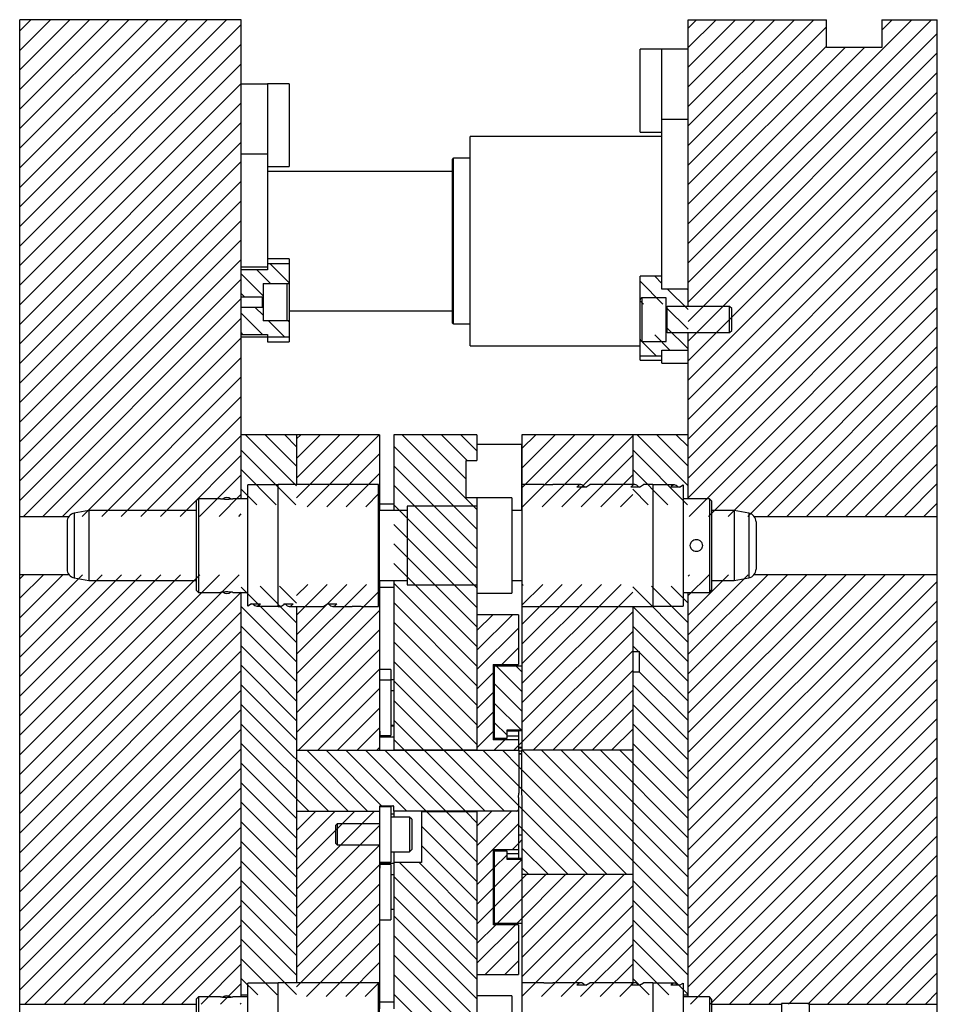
# Model space of a CAD drawing. Header units: inches. Extents: x 1880 to 2363, y -453 to -54.
# Tile 690 of 1056: x 1937 to 1946, y -123 to -114. Entities that reach past the tile are written whole.
import ezdxf

# ---------------------------------------------------------------- set-up
doc = ezdxf.new("R2010")
doc.units = ezdxf.units.IN
doc.header["$LTSCALE"] = 0.5
doc.header["$MEASUREMENT"] = 0
doc.layers.add('SID-M-F', color=202, linetype='Continuous')
doc.layers.add('SID-M-S', color=105, linetype='Continuous')

msp = doc.modelspace()

# ---------------------------------------------------------------- hatches: boundary and pattern name
at = {"layer": 'SID-M-F'}
h = msp.add_hatch(dxfattribs=at)
h.set_pattern_fill('ANSI31', color=256, style=0)
h.set_pattern_definition([(45, (1946.33168, -170.196), (-0.08838835, 0.08838835), [])])
h.paths.add_polyline_path([(1941.92096, -120.59317), (1941.94596, -120.59317), (1941.94596, -120.58832), (1941.92096, -120.58832)], flags=0)

# ---------------------------------------------------------------- linework, layer by layer
at = {"layer": 'SID-M-F', "linetype": 'Continuous'}
for p, q in [((1937.41421, -114.05966), (1937.51455, -113.95932)), ((1937.41421, -114.23643), (1937.69133, -113.95932)), ((1937.41421, -114.41321), (1937.8681, -113.95932)), ((1937.41421, -114.58999), (1938.04488, -113.95932)), ((1937.41421, -114.76676), (1938.22166, -113.95932)), ((1937.41421, -114.94354), (1938.39843, -113.95932)), ((1937.41421, -115.12032), (1938.57521, -113.95932)), ((1937.41421, -115.29709), (1938.75199, -113.95932)), ((1937.41421, -115.47387), (1938.92876, -113.95932)), ((1937.41421, -115.65065), (1939.10554, -113.95932)), ((1937.41421, -115.82742), (1939.28232, -113.95932)), ((1937.41421, -116.0042), (1939.41421, -114.0042)), ((1943.44921, -114.03506), (1943.52496, -113.95932)), ((1943.44921, -114.21184), (1943.70173, -113.95932)), ((1943.44921, -114.38862), (1943.87851, -113.95932)), ((1943.44921, -114.56539), (1944.05529, -113.95932)), ((1943.44921, -114.74217), (1944.23206, -113.95932)), ((1943.44921, -114.91895), (1944.40884, -113.95932)), ((1943.44921, -115.09572), (1944.58562, -113.95932)), ((1943.44921, -115.97961), (1945.4695, -113.95932)), ((1943.44921, -116.15638), (1945.64628, -113.95932)), ((1943.44921, -115.2725), (1944.69921, -114.0225)), ((1945.19921, -114.05283), (1945.29272, -113.95932)), ((1943.44921, -116.33316), (1945.69921, -114.08316)), ((1937.41421, -116.18098), (1939.41421, -114.18098)), ((1943.44921, -115.44928), (1944.69921, -114.19928)), ((1943.44921, -115.62605), (1944.86595, -114.20932)), ((1943.44921, -115.80283), (1945.04272, -114.20932)), ((1943.44921, -116.50994), (1945.69921, -114.25994)), ((1937.41421, -116.35775), (1939.41421, -114.35775)), ((1943.44921, -116.68671), (1945.69921, -114.43671)), ((1937.41421, -116.53453), (1939.41421, -114.53453)), ((1943.44921, -116.86349), (1945.69921, -114.61349)), ((1937.41421, -116.71131), (1939.41421, -114.71131)), ((1943.44921, -117.04027), (1945.69921, -114.79027)), ((1937.41421, -116.88808), (1939.41421, -114.88808)), ((1943.44921, -117.21704), (1945.69921, -114.96704)), ((1937.41421, -117.06486), (1939.41421, -115.06486)), ((1943.44921, -117.39382), (1945.69921, -115.14382)), ((1937.41421, -117.24164), (1939.41421, -115.24164)), ((1943.44921, -117.5706), (1945.69921, -115.3206)), ((1937.41421, -117.41841), (1939.41421, -115.41841)), ((1943.44921, -117.74737), (1945.69921, -115.49737)), ((1937.41421, -117.59519), (1939.41421, -115.59519)), ((1943.44921, -117.92415), (1945.69921, -115.67415)), ((1937.41421, -117.77197), (1939.41421, -115.77197)), ((1943.44921, -118.10093), (1945.69921, -115.85093)), ((1937.41421, -117.94874), (1939.41421, -115.94874)), ((1943.44921, -118.2777), (1945.69921, -116.0277)), ((1937.41421, -118.12552), (1939.41421, -116.12552)), ((1939.67749, -116.34244), (1939.55448, -116.21943)), ((1939.84728, -116.33545), (1939.67696, -116.16513)), ((1943.45776, -118.44592), (1945.69921, -116.20448)), ((1937.41421, -118.3023), (1939.41421, -116.3023)), ((1939.61106, -116.45278), (1939.41421, -116.25593)), ((1943.2222, -116.52839), (1943.01614, -116.32233)), ((1943.21299, -116.3424), (1943.1475, -116.27692)), ((1943.44921, -116.57862), (1943.26295, -116.39236)), ((1943.44921, -116.40184), (1943.43973, -116.39236)), ((1943.63454, -118.44592), (1945.69921, -116.38126)), ((1937.44736, -118.44592), (1939.41421, -116.47907)), ((1939.443, -116.4615), (1939.41421, -116.43271)), ((1943.04543, -116.52839), (1943.01614, -116.4991)), ((1939.61106, -116.62956), (1939.541, -116.5595)), ((1943.44921, -116.7554), (1943.25236, -116.55855)), ((1943.81132, -118.44592), (1945.69921, -116.55803)), ((1937.62413, -118.44592), (1939.41421, -116.65585)), ((1939.60629, -116.80157), (1939.41421, -116.60948)), ((1939.80541, -116.82391), (1939.66006, -116.67855)), ((1939.84728, -116.689), (1939.83683, -116.67855)), ((1943.44921, -116.93217), (1943.25236, -116.73532)), ((1943.9881, -118.44592), (1945.69921, -116.73481)), ((1937.80091, -118.44592), (1939.41421, -116.83263)), ((1939.42952, -116.80157), (1939.41421, -116.78626)), ((1943.15986, -116.99638), (1943.01614, -116.85266)), ((1943.28385, -116.94359), (1943.14782, -116.80756)), ((1944.16487, -118.44592), (1945.69921, -116.91159)), ((1937.97769, -118.44592), (1939.41421, -117.0094)), ((1944.34165, -118.44592), (1945.69921, -117.08836)), ((1938.15446, -118.44592), (1939.41421, -117.18618)), ((1944.51843, -118.44592), (1945.69921, -117.26514)), ((1938.33124, -118.44592), (1939.41421, -117.36296)), ((1944.6952, -118.44592), (1945.69921, -117.44192)), ((1938.50802, -118.44592), (1939.41421, -117.53973)), ((1944.87198, -118.44592), (1945.69921, -117.61869)), ((1938.68479, -118.44592), (1939.41421, -117.71651)), ((1939.91421, -118.17014), (1939.45338, -117.70932)), ((1939.91421, -117.99337), (1939.63016, -117.70932)), ((1939.91421, -117.81659), (1939.80693, -117.70932)), ((1939.91421, -117.74684), (1939.95173, -117.70932)), ((1939.91421, -117.92362), (1940.12851, -117.70932)), ((1939.91421, -118.10039), (1940.30529, -117.70932)), ((1939.91421, -118.27717), (1940.48206, -117.70932)), ((1940.0098, -118.35835), (1940.65884, -117.70932)), ((1941.54271, -118.38443), (1940.86759, -117.70932)), ((1941.44621, -118.11116), (1941.04437, -117.70932)), ((1941.45333, -117.94149), (1941.22115, -117.70932)), ((1941.54271, -117.8541), (1941.39792, -117.70932)), ((1941.94921, -117.83316), (1942.07305, -117.70932)), ((1941.94921, -118.00994), (1942.24983, -117.70932)), ((1941.94921, -118.18671), (1942.42661, -117.70932)), ((1941.95435, -118.35835), (1942.60338, -117.70932)), ((1942.13112, -118.35835), (1942.78016, -117.70932)), ((1942.3079, -118.35835), (1942.94921, -117.71704)), ((1943.44921, -118.16961), (1942.98891, -117.70932)), ((1943.44921, -117.99283), (1943.16569, -117.70932)), ((1943.44921, -117.81606), (1943.34247, -117.70932)), ((1939.90812, -118.34083), (1939.41421, -117.84692)), ((1941.54271, -118.56121), (1940.79271, -117.81121)), ((1943.44365, -118.34083), (1942.94921, -117.84639)), ((1945.04876, -118.44592), (1945.69921, -117.79547)), ((1938.86157, -118.44592), (1939.41421, -117.89329)), ((1940.18658, -118.35835), (1940.66421, -117.88072)), ((1942.48468, -118.35835), (1942.94921, -117.89382)), ((1939.73134, -118.34083), (1939.41421, -118.0237)), ((1941.54271, -118.73799), (1940.79271, -117.98799)), ((1943.26688, -118.34083), (1942.94921, -118.02316)), ((1945.22553, -118.44592), (1945.69921, -117.97225)), ((1939.03835, -118.44592), (1939.41421, -118.07006)), ((1940.36336, -118.35835), (1940.66421, -118.0575)), ((1942.66145, -118.35835), (1942.94921, -118.0706)), ((1939.55457, -118.34083), (1939.41421, -118.20047)), ((1941.54271, -118.91476), (1940.79271, -118.16476)), ((1943.0901, -118.34083), (1942.94921, -118.19994)), ((1945.40231, -118.44592), (1945.69921, -118.14902)), ((1939.21512, -118.44592), (1939.41421, -118.24684)), ((1940.54013, -118.35835), (1940.66421, -118.23428)), ((1942.83823, -118.35835), (1942.94921, -118.24737)), ((1941.54271, -119.09154), (1940.79271, -118.34154)), ((1945.57909, -118.44592), (1945.69921, -118.3258)), ((1939.3919, -118.44592), (1939.41421, -118.42362)), ((1941.54271, -119.26832), (1940.79271, -118.51832)), ((1941.54271, -119.44509), (1940.79271, -118.69509)), ((1941.54271, -119.62187), (1940.79271, -118.87187)), ((1937.41421, -119.0094), (1937.4509, -118.97271)), ((1937.41421, -119.18618), (1937.62768, -118.97271)), ((1937.41421, -119.36296), (1937.80446, -118.97271)), ((1937.41421, -119.53973), (1937.98123, -118.97271)), ((1937.41421, -119.71651), (1938.15801, -118.97271)), ((1937.41421, -119.89329), (1938.33479, -118.97271)), ((1937.41421, -120.07006), (1938.51156, -118.97271)), ((1937.41421, -120.24684), (1938.68834, -118.97271)), ((1937.41421, -120.42362), (1938.86512, -118.97271)), ((1937.41421, -120.60039), (1939.04189, -118.97271)), ((1937.41421, -120.77717), (1939.21867, -118.97271)), ((1937.41421, -120.95395), (1939.39545, -118.97271)), ((1943.44921, -118.98481), (1943.46131, -118.97271)), ((1943.44921, -119.16159), (1943.63809, -118.97271)), ((1943.44921, -119.33836), (1943.81487, -118.97271)), ((1943.44921, -119.51514), (1943.99164, -118.97271)), ((1943.44921, -119.69192), (1944.16842, -118.97271)), ((1943.44921, -119.86869), (1944.3452, -118.97271)), ((1943.44921, -120.04547), (1944.52197, -118.97271)), ((1943.44921, -120.22225), (1944.69875, -118.97271)), ((1943.44921, -120.39902), (1944.87553, -118.97271)), ((1943.44921, -120.5758), (1945.0523, -118.97271)), ((1943.44921, -120.75258), (1945.22908, -118.97271)), ((1943.44921, -120.92935), (1945.40586, -118.97271)), ((1943.44921, -121.10613), (1945.58263, -118.97271)), ((1939.91421, -119.58436), (1939.41421, -119.08436)), ((1939.91421, -119.40758), (1939.58443, -119.0778)), ((1939.91421, -119.2308), (1939.76121, -119.0778)), ((1939.91421, -119.16105), (1940.01498, -119.06028)), ((1939.91421, -119.33783), (1940.19176, -119.06028)), ((1939.91421, -119.51461), (1940.36854, -119.06028)), ((1939.91421, -119.69138), (1940.54531, -119.06028)), ((1941.54271, -119.79865), (1940.79271, -119.04865)), ((1941.94921, -119.0706), (1941.95953, -119.06028)), ((1941.94921, -119.24737), (1942.1363, -119.06028)), ((1941.94921, -119.42415), (1942.31308, -119.06028)), ((1941.94921, -119.60093), (1942.48986, -119.06028)), ((1941.94921, -119.7777), (1942.66663, -119.06028)), ((1941.94921, -119.95448), (1942.84341, -119.06028)), ((1943.44921, -119.58382), (1942.94921, -119.08382)), ((1943.44921, -119.40705), (1943.11996, -119.0778)), ((1943.44921, -119.23027), (1943.29674, -119.0778)), ((1943.44921, -121.28291), (1945.69921, -119.03291)), ((1937.41421, -121.13072), (1939.41421, -119.13072)), ((1939.91421, -119.86816), (1940.66421, -119.11816)), ((1941.94921, -120.13126), (1942.94921, -119.13126)), ((1939.91421, -119.76113), (1939.41421, -119.26113)), ((1941.54271, -119.97542), (1940.79271, -119.22542)), ((1943.44921, -119.7606), (1942.94921, -119.2606)), ((1943.44921, -121.45968), (1945.69921, -119.20968)), ((1937.41421, -121.3075), (1939.41421, -119.3075)), ((1939.91421, -120.04494), (1940.66421, -119.29494)), ((1941.54271, -119.47709), (1941.68549, -119.33432)), ((1941.54271, -119.65387), (1941.86227, -119.33432)), ((1941.94921, -120.30803), (1942.94921, -119.30803)), ((1939.91421, -119.93791), (1939.41421, -119.43791)), ((1941.54271, -120.1522), (1940.79271, -119.4022)), ((1943.44921, -119.93738), (1942.94921, -119.43738)), ((1943.44921, -121.63646), (1945.69921, -119.38646)), ((1937.41421, -121.48428), (1939.41421, -119.48428)), ((1939.91421, -120.22171), (1940.66421, -119.47171)), ((1941.54271, -119.83065), (1941.91771, -119.45565)), ((1941.91771, -120.51631), (1942.94921, -119.48481)), ((1939.91421, -120.11469), (1939.41421, -119.61469)), ((1941.54271, -120.32898), (1940.79271, -119.57898)), ((1943.00062, -119.66557), (1942.94921, -119.61415)), ((1943.44921, -121.81324), (1945.69921, -119.56324)), ((1937.41421, -121.66105), (1939.41421, -119.66105)), ((1939.91421, -120.39849), (1940.66421, -119.64849)), ((1941.76592, -119.78422), (1941.91771, -119.63242)), ((1942.05148, -120.55932), (1942.94921, -119.66159)), ((1943.44921, -120.11415), (1943.01171, -119.67665)), ((1939.91421, -120.29146), (1939.41421, -119.79146)), ((1941.54271, -120.50575), (1940.79271, -119.75575)), ((1941.94921, -120.02837), (1941.72006, -119.79922)), ((1941.94921, -119.85159), (1941.89683, -119.79922)), ((1943.44921, -121.99001), (1945.69921, -119.74001)), ((1937.41421, -121.83783), (1939.41421, -119.83783)), ((1939.93016, -120.55932), (1940.66421, -119.82527)), ((1941.54271, -120.00742), (1941.69021, -119.85992)), ((1942.22826, -120.55932), (1942.94921, -119.83836)), ((1943.44921, -120.29093), (1943.01134, -119.85307)), ((1939.91421, -120.46824), (1939.41421, -119.96824)), ((1941.4145, -120.55432), (1940.79271, -119.93253)), ((1941.94921, -120.20514), (1941.69921, -119.95514)), ((1943.44921, -120.46771), (1942.94921, -119.96771)), ((1943.44921, -122.16679), (1945.69921, -119.91679)), ((1937.41421, -122.01461), (1939.41421, -120.01461)), ((1940.10694, -120.55932), (1940.66421, -120.00204)), ((1941.54271, -120.1842), (1941.69021, -120.0367)), ((1942.40503, -120.55932), (1942.94921, -120.01514)), ((1940.37851, -121.10932), (1939.41421, -120.14502)), ((1941.23772, -120.55432), (1940.79271, -120.10931)), ((1941.9416, -120.37432), (1941.69921, -120.13192)), ((1943.44921, -120.64448), (1942.94921, -120.14448)), ((1943.44921, -122.34357), (1945.69921, -120.09357)), ((1937.41421, -122.19138), (1939.41421, -120.19138)), ((1940.28371, -120.55932), (1940.66421, -120.17882)), ((1941.54271, -120.36098), (1941.69021, -120.21348)), ((1942.58181, -120.55932), (1942.94921, -120.19192)), ((1940.20173, -121.10932), (1939.41421, -120.32179)), ((1941.06094, -120.55432), (1940.79271, -120.28608)), ((1941.81421, -120.4237), (1941.69921, -120.3087)), ((1943.44921, -120.82126), (1942.94921, -120.32126)), ((1943.44921, -122.52034), (1945.69921, -120.27034)), ((1937.41421, -122.36816), (1939.41421, -120.36816)), ((1940.46049, -120.55932), (1940.66421, -120.3556)), ((1941.54271, -120.53775), (1941.69021, -120.39025)), ((1942.75859, -120.55932), (1942.94921, -120.36869)), ((1940.02495, -121.10932), (1939.41421, -120.49857)), ((1940.88417, -120.55432), (1940.79271, -120.46286)), ((1941.69893, -120.55832), (1941.79303, -120.46422)), ((1941.8757, -120.55832), (1941.91771, -120.51631)), ((1943.44921, -120.99804), (1942.94921, -120.49804)), ((1943.44921, -122.69712), (1945.69921, -120.44712)), ((1937.41421, -122.54494), (1939.41421, -120.54494)), ((1940.55528, -121.10932), (1940.00528, -120.55932)), ((1940.68206, -121.05932), (1940.18206, -120.55932)), ((1940.90884, -121.10932), (1940.35884, -120.55932)), ((1941.08561, -121.10932), (1940.53561, -120.55932)), ((1940.63727, -120.55932), (1940.66421, -120.53237)), ((1941.26239, -121.10932), (1940.71239, -120.55932)), ((1941.43917, -121.10932), (1940.88917, -120.55932)), ((1941.61594, -121.10932), (1941.06594, -120.55932)), ((1941.79272, -121.10932), (1941.24272, -120.55932)), ((1941.91771, -121.05753), (1941.4195, -120.55932)), ((1942.71627, -121.67932), (1941.59627, -120.55932)), ((1941.92096, -120.70723), (1941.77305, -120.55932)), ((1943.44921, -122.0587), (1941.94983, -120.55932)), ((1943.44921, -121.88192), (1942.1266, -120.55932)), ((1943.44921, -121.70514), (1942.30338, -120.55932)), ((1943.44921, -121.52837), (1942.48016, -120.55932)), ((1943.44921, -121.35159), (1942.65693, -120.55932)), ((1943.44921, -121.17481), (1942.83371, -120.55932)), ((1942.93536, -120.55932), (1942.94921, -120.54547)), ((1939.91421, -121.17535), (1939.41421, -120.67535)), ((1943.47086, -122.85224), (1945.69921, -120.6239)), ((1937.41421, -122.72171), (1939.41421, -120.72171)), ((1942.89305, -121.67932), (1941.92096, -120.70723)), ((1939.91421, -121.35212), (1939.41421, -120.85212)), ((1943.64764, -122.85224), (1945.69921, -120.80067)), ((1937.46045, -122.85224), (1939.41421, -120.89849)), ((1939.91421, -121.5289), (1939.41421, -121.0289)), ((1943.82442, -122.85224), (1945.69921, -120.97745)), ((1937.63723, -122.85224), (1939.41421, -121.07527)), ((1939.91421, -121.28237), (1940.08727, -121.10932)), ((1939.91421, -121.45915), (1940.26404, -121.10932)), ((1939.91421, -121.63593), (1940.44082, -121.10932)), ((1939.91421, -121.8127), (1940.6176, -121.10932)), ((1941.54271, -121.56641), (1941.09061, -121.11432)), ((1941.54271, -121.38964), (1941.26739, -121.11432)), ((1941.54271, -121.21286), (1941.44417, -121.11432)), ((1941.54271, -121.24486), (1941.67726, -121.11032)), ((1941.54271, -121.42164), (1941.85403, -121.11032)), ((1942.5395, -121.67932), (1941.91771, -121.05753)), ((1939.91421, -121.70568), (1939.41421, -121.20568)), ((1941.54271, -121.59841), (1941.91771, -121.22341)), ((1944.00119, -122.85224), (1945.69921, -121.15423)), ((1937.81401, -122.85224), (1939.41421, -121.25204)), ((1939.91421, -121.98948), (1940.66421, -121.23948)), ((1941.54271, -121.74319), (1941.04271, -121.24319)), ((1942.36272, -121.67932), (1941.91771, -121.23431)), ((1939.91421, -121.88245), (1939.41421, -121.38245)), ((1941.86349, -121.45442), (1941.91771, -121.40019)), ((1941.91771, -121.40019), (1941.94921, -121.36869)), ((1944.17797, -122.85224), (1945.69921, -121.331)), ((1937.99078, -122.85224), (1939.41421, -121.42882)), ((1939.91421, -122.16626), (1940.66421, -121.41626)), ((1941.54271, -121.91997), (1941.04271, -121.41997)), ((1942.18594, -121.67932), (1941.94921, -121.44258)), ((1939.91421, -122.05923), (1939.41421, -121.55923)), ((1941.54271, -122.27352), (1940.84319, -121.574)), ((1941.54271, -122.09674), (1941.01997, -121.574)), ((1941.69921, -121.61869), (1941.81421, -121.50369)), ((1941.69921, -121.79547), (1941.94921, -121.54547)), ((1944.35475, -122.85224), (1945.69921, -121.50778)), ((1938.16756, -122.85224), (1939.41421, -121.6056)), ((1939.91421, -122.34303), (1940.66421, -121.59303)), ((1941.54271, -121.77519), (1941.69021, -121.62769)), ((1942.00917, -121.67932), (1941.94921, -121.61936)), ((1939.91421, -122.23601), (1939.41421, -121.73601)), ((1941.54271, -122.4503), (1940.79271, -121.7003)), ((1941.69921, -121.97225), (1941.99214, -121.67932)), ((1941.72882, -122.11942), (1942.16892, -121.67932)), ((1941.90559, -122.11942), (1942.34569, -121.67932)), ((1941.94921, -122.25258), (1942.52247, -121.67932)), ((1941.94921, -122.42935), (1942.69925, -121.67932)), ((1941.94921, -122.60613), (1942.87602, -121.67932)), ((1943.44921, -122.23547), (1942.94921, -121.73547)), ((1944.53152, -122.85224), (1945.69921, -121.68456)), ((1938.34434, -122.85224), (1939.41421, -121.78237)), ((1939.91421, -122.51981), (1940.66421, -121.76981)), ((1941.54271, -121.95197), (1941.69021, -121.80447)), ((1941.94921, -122.78291), (1942.94921, -121.78291)), ((1939.91421, -122.41278), (1939.41421, -121.91278)), ((1941.54271, -122.62707), (1940.79271, -121.87707)), ((1943.44921, -122.41225), (1942.94921, -121.91225)), ((1944.7083, -122.85224), (1945.69921, -121.86133)), ((1938.52111, -122.85224), (1939.41421, -121.95915)), ((1939.91421, -122.69659), (1940.66421, -121.94659)), ((1941.54271, -122.12874), (1941.69021, -121.98124)), ((1942.12537, -122.78352), (1942.94921, -121.95968)), ((1939.91421, -122.58956), (1939.41421, -122.08956)), ((1941.54271, -122.80385), (1940.79271, -122.05385)), ((1943.44921, -122.58903), (1942.94921, -122.08903)), ((1944.88508, -122.85224), (1945.69921, -122.03811)), ((1938.69789, -122.85224), (1939.41421, -122.13593)), ((1940.00405, -122.78352), (1940.66421, -122.12336)), ((1941.54271, -122.30552), (1941.71382, -122.13442)), ((1941.54271, -122.4823), (1941.89059, -122.13442)), ((1942.30215, -122.78352), (1942.94921, -122.13646)), ((1939.91421, -122.76634), (1939.41421, -122.26634)), ((1941.54271, -122.98063), (1940.79271, -122.23063)), ((1941.61747, -122.58432), (1941.91771, -122.28407)), ((1943.44921, -122.7658), (1942.94921, -122.2658)), ((1945.06185, -122.85224), (1945.69921, -122.21489)), ((1938.87467, -122.85224), (1939.41421, -122.3127)), ((1940.18083, -122.78352), (1940.66421, -122.30014)), ((1942.47892, -122.78352), (1942.94921, -122.31324)), ((1939.74006, -122.76897), (1939.41421, -122.44311)), ((1941.54271, -123.1574), (1940.79271, -122.4074)), ((1941.79425, -122.58432), (1941.91771, -122.46085)), ((1943.2756, -122.76897), (1942.94921, -122.44258)), ((1945.23863, -122.85224), (1945.69921, -122.39167)), ((1939.05145, -122.85224), (1939.41421, -122.48948)), ((1940.3576, -122.78352), (1940.66421, -122.47692)), ((1942.6557, -122.78352), (1942.94921, -122.49001)), ((1939.56329, -122.76897), (1939.41421, -122.61989)), ((1941.54271, -123.33418), (1940.79271, -122.58418)), ((1943.09882, -122.76897), (1942.94921, -122.61936)), ((1945.41541, -122.85224), (1945.69921, -122.56844)), ((1939.22822, -122.85224), (1939.41421, -122.66626)), ((1940.53438, -122.78352), (1940.66421, -122.65369)), ((1942.83248, -122.78352), (1942.94921, -122.66679)), ((1941.54271, -123.51096), (1940.79271, -122.76096)), ((1945.59218, -122.85224), (1945.69921, -122.74522)), ((1939.405, -122.85224), (1939.41421, -122.84303))]:
    msp.add_line(p, q, dxfattribs=at)
at = {"layer": 'SID-M-S'}
for p, q in [((1939.41421, -113.95932), (1937.41421, -113.95932)), ((1937.41421, -127.95932), (1937.41421, -113.95932)), ((1939.41421, -118.28609), (1939.41421, -113.95932)), ((1943.44921, -116.54987), (1943.44921, -113.95932)), ((1943.44921, -113.95932), (1944.69921, -113.95932)), ((1944.69921, -114.20932), (1944.69921, -113.95932)), ((1945.19921, -113.95932), (1945.19921, -114.20932)), ((1945.19921, -113.95932), (1945.69921, -113.95932)), ((1945.69921, -127.95932), (1945.69921, -113.95932)), ((1943.21299, -114.22652), (1943.01614, -114.22652)), ((1943.01614, -114.97456), (1943.01614, -114.22652)), ((1943.21299, -116.39236), (1943.21299, -114.22652)), ((1943.44921, -114.22703), (1943.21299, -114.22703)), ((1945.19921, -114.20932), (1944.69921, -114.20932)), ((1939.65043, -114.54199), (1939.41421, -114.54199)), ((1939.84728, -114.53829), (1939.65043, -114.53829)), ((1939.65043, -114.53829), (1939.65043, -116.21943)), ((1939.84728, -114.53829), (1939.84728, -115.28632)), ((1943.21299, -114.85695), (1943.44921, -114.85695)), ((1943.01614, -114.97456), (1943.21299, -114.97456)), ((1943.21299, -115.01443), (1941.4807, -115.01443)), ((1941.4807, -116.9042), (1941.4807, -115.01443)), ((1939.41421, -115.17191), (1939.65043, -115.17191)), ((1941.32322, -116.69947), (1941.32322, -115.21916)), ((1941.4807, -115.21128), (1941.3311, -115.21128)), ((1941.3311, -116.70735), (1941.3311, -115.21128)), ((1939.65043, -115.28632), (1939.84728, -115.28632)), ((1941.32322, -115.32939), (1939.65043, -115.32939)), ((1939.84728, -116.1205), (1939.65043, -116.1205)), ((1939.84728, -116.1205), (1939.84728, -116.86853)), ((1939.65043, -116.19554), (1939.41421, -116.19554)), ((1939.65043, -116.21943), (1939.41421, -116.21943)), ((1939.84728, -116.16513), (1939.65043, -116.16513)), ((1943.21299, -116.27692), (1943.01614, -116.27692)), ((1943.01614, -117.03456), (1943.01614, -116.27692)), ((1939.61106, -116.34244), (1939.84728, -116.34244)), ((1939.61106, -116.34244), (1939.61106, -116.67855)), ((1939.82759, -116.34244), (1939.82759, -116.67855)), ((1943.44921, -116.39236), (1943.21299, -116.39236)), ((1939.41421, -116.4615), (1939.61106, -116.4615)), ((1939.6035, -116.4615), (1939.6035, -116.5595)), ((1939.60914, -116.4615), (1939.60914, -116.5595)), ((1939.61067, -116.4615), (1939.61067, -116.5595)), ((1943.25236, -116.47113), (1943.03582, -116.47113)), ((1943.03582, -116.86483), (1943.03582, -116.47113)), ((1943.25236, -116.86483), (1943.25236, -116.47113)), ((1939.61106, -116.5595), (1939.41421, -116.5595)), ((1939.84728, -116.58924), (1941.32322, -116.58924)), ((1943.25275, -116.54987), (1943.25236, -116.54987)), ((1943.25275, -116.78609), (1943.25275, -116.54987)), ((1943.25992, -116.54987), (1943.25428, -116.56536)), ((1943.25428, -116.7706), (1943.25428, -116.56536)), ((1943.82322, -116.54987), (1943.25992, -116.54987)), ((1943.25992, -116.78609), (1943.25992, -116.54987)), ((1943.84291, -116.56955), (1943.82322, -116.54987)), ((1943.82322, -116.78609), (1943.82322, -116.54987)), ((1943.84291, -116.7664), (1943.84291, -116.56955)), ((1939.84728, -116.67855), (1939.61106, -116.67855)), ((1941.3311, -116.70735), (1941.4807, -116.70735)), ((1943.25428, -116.7706), (1943.25992, -116.78609)), ((1943.82322, -116.78609), (1943.84291, -116.7664)), ((1939.41421, -116.80157), (1939.65043, -116.80157)), ((1939.41421, -116.82546), (1939.65043, -116.82546)), ((1939.65043, -116.80157), (1939.65043, -116.86853)), ((1939.65043, -116.82391), (1939.84728, -116.82391)), ((1939.65043, -116.86853), (1939.84728, -116.86853)), ((1943.03582, -116.86483), (1943.25236, -116.86483)), ((1943.25236, -116.78609), (1943.25275, -116.78609)), ((1943.25992, -116.78609), (1943.82322, -116.78609)), ((1943.44921, -118.28609), (1943.44921, -116.78609)), ((1941.4807, -116.9042), (1943.01614, -116.9042)), ((1943.21299, -116.94359), (1943.44921, -116.94359)), ((1943.21299, -117.06168), (1943.21299, -116.94359)), ((1943.01614, -116.99638), (1943.21299, -116.99638)), ((1943.01614, -117.03456), (1943.21299, -117.03456)), ((1943.21299, -117.06168), (1943.44921, -117.06168)), ((1940.66421, -117.70932), (1939.41421, -117.70932)), ((1939.91421, -117.70932), (1939.91421, -118.15813)), ((1940.66421, -117.70932), (1940.66421, -118.39436)), ((1940.79271, -117.70932), (1940.79271, -118.39436)), ((1941.54271, -117.70932), (1940.79271, -117.70932)), ((1941.54271, -117.70932), (1941.54271, -117.94149)), ((1943.44921, -117.70932), (1941.94921, -117.70932)), ((1941.94921, -117.70932), (1941.94921, -120.55932)), ((1942.94921, -117.70932), (1942.94921, -118.15813)), ((1941.94621, -117.79682), (1941.54271, -117.79682)), ((1941.94621, -117.79682), (1941.94621, -118.39436)), ((1941.44621, -117.94149), (1941.54271, -117.94149)), ((1941.44621, -118.27714), (1941.44621, -117.94149)), ((1941.94921, -117.94682), (1941.94621, -117.94382)), ((1939.7487, -118.16207), (1939.47311, -118.16207)), ((1939.47311, -119.25656), (1939.47311, -118.16207)), ((1940.65421, -118.15813), (1939.7487, -118.15813)), ((1939.7487, -119.2605), (1939.7487, -118.15813)), ((1940.65421, -119.2605), (1940.65421, -118.15813)), ((1942.14602, -118.15813), (1941.94921, -118.15813)), ((1942.14606, -118.15813), (1942.22681, -118.15813)), ((1942.48151, -118.15813), (1942.22685, -118.15813)), ((1942.52599, -118.18176), (1942.44524, -118.18176)), ((1942.52599, -118.18176), (1942.56226, -118.15813)), ((1942.96707, -118.15813), (1942.56226, -118.15813)), ((1943.01155, -118.18176), (1942.93081, -118.18176)), ((1943.01155, -118.18176), (1943.04782, -118.15813)), ((1943.13031, -118.15813), (1943.04782, -118.15813)), ((1943.13031, -118.15813), (1943.13031, -119.2605)), ((1943.32515, -118.16207), (1943.13031, -118.16207)), ((1943.37285, -118.18176), (1943.29211, -118.18176)), ((1943.37285, -118.18176), (1943.4059, -118.16207)), ((1943.4059, -118.16207), (1943.4059, -119.25656)), ((1939.02736, -118.28609), (1939.00767, -118.30577)), ((1939.22815, -118.28609), (1939.02736, -118.28609)), ((1939.02736, -118.28609), (1939.02736, -119.13254)), ((1939.47311, -118.28609), (1939.33837, -118.28609)), ((1941.54271, -118.27714), (1941.44621, -118.27714)), ((1941.54271, -118.27714), (1941.54271, -120.55932)), ((1941.85767, -118.27821), (1941.54271, -118.27821)), ((1941.85767, -118.27821), (1941.85767, -119.14042)), ((1941.94621, -118.27481), (1941.94921, -118.27182)), ((1943.64153, -118.28609), (1943.4059, -118.28609)), ((1943.66122, -118.30577), (1943.64153, -118.28609)), ((1943.64153, -118.28609), (1943.64153, -119.13254)), ((1939.00767, -118.30577), (1939.00767, -119.11286)), ((1940.66122, -118.30577), (1940.65421, -118.29876)), ((1940.66122, -118.30577), (1940.66122, -119.11286)), ((1940.66122, -118.35835), (1940.66421, -118.35835)), ((1940.79271, -118.33432), (1940.66421, -118.33432)), ((1941.54271, -118.35499), (1940.91279, -118.35499)), ((1940.91279, -118.35499), (1940.91279, -119.06365)), ((1943.66122, -118.30577), (1943.66122, -119.11286)), ((1937.41421, -118.44592), (1937.8592, -118.44592)), ((1938.03878, -118.39436), (1937.90699, -118.41759)), ((1937.90699, -118.41759), (1937.90699, -119.00104)), ((1939.00767, -118.39436), (1938.03878, -118.39436)), ((1938.03878, -118.39436), (1938.03878, -119.02428)), ((1940.91279, -118.39436), (1940.66122, -118.39436)), ((1941.94921, -118.39436), (1941.85767, -118.39436)), ((1943.86555, -118.39436), (1943.66122, -118.39436)), ((1943.99733, -118.41759), (1943.86555, -118.39436)), ((1943.86555, -118.39436), (1943.86555, -119.02428)), ((1943.99733, -118.41759), (1943.99733, -119.00104)), ((1944.04512, -118.44592), (1945.69921, -118.44592)), ((1937.84193, -118.49514), (1937.84193, -118.9235)), ((1944.0624, -118.49514), (1944.0624, -118.9235)), ((1937.8592, -118.97271), (1937.41421, -118.97271)), ((1937.90699, -119.00104), (1938.03878, -119.02428)), ((1943.86555, -119.02428), (1943.99733, -119.00104)), ((1945.69921, -118.97271), (1944.04512, -118.97271)), ((1938.03878, -119.02428), (1939.00767, -119.02428)), ((1940.66122, -119.02428), (1940.91279, -119.02428)), ((1940.66421, -119.06028), (1940.66122, -119.06028)), ((1940.66421, -119.02428), (1940.66421, -120.55932)), ((1940.66421, -119.08432), (1940.79271, -119.08432)), ((1940.79271, -119.02428), (1940.79271, -120.55932)), ((1940.91279, -119.06365), (1941.54271, -119.06365)), ((1941.85767, -119.02428), (1941.94921, -119.02428)), ((1943.66122, -119.02428), (1943.86555, -119.02428)), ((1939.00767, -119.11286), (1939.02736, -119.13254)), ((1939.02736, -119.13254), (1939.22816, -119.13254)), ((1939.33838, -119.13254), (1939.47311, -119.13254)), ((1939.41421, -122.78609), (1939.41421, -119.13254)), ((1940.65421, -119.11987), (1940.66122, -119.11286)), ((1941.54271, -119.14042), (1941.85767, -119.14042)), ((1943.4059, -119.13254), (1943.64153, -119.13254)), ((1943.44921, -122.78609), (1943.44921, -119.13254)), ((1943.64153, -119.13254), (1943.66122, -119.11286)), ((1939.50615, -119.23687), (1939.47311, -119.25656)), ((1939.50615, -119.23687), (1939.5869, -119.23687)), ((1939.55385, -119.25656), (1939.7487, -119.25656)), ((1939.7487, -119.2605), (1939.76559, -119.2605)), ((1939.80184, -119.23687), (1939.88258, -119.23687)), ((1939.84632, -119.2605), (1940.15927, -119.2605)), ((1939.91421, -119.2605), (1939.91421, -122.65813)), ((1940.19554, -119.23687), (1940.15927, -119.2605)), ((1940.19554, -119.23687), (1940.27628, -119.23687)), ((1940.24002, -119.2605), (1940.41594, -119.2605)), ((1940.49673, -119.2605), (1940.41598, -119.2605)), ((1940.49677, -119.2605), (1940.65421, -119.2605)), ((1941.94921, -119.2605), (1943.13031, -119.2605)), ((1942.94921, -119.2605), (1942.94921, -122.65813)), ((1943.13031, -119.25656), (1943.4059, -119.25656)), ((1941.91771, -119.33432), (1941.54271, -119.33432)), ((1941.91771, -119.33432), (1941.91771, -119.78422)), ((1942.94921, -119.66557), (1943.01171, -119.66557)), ((1943.01171, -119.85307), (1943.01171, -119.66557)), ((1941.69021, -119.78422), (1941.91771, -119.78422)), ((1941.69021, -119.78422), (1941.69021, -120.46422)), ((1941.69921, -119.79922), (1941.69921, -120.44922)), ((1941.94921, -119.79922), (1941.69921, -119.79922)), ((1940.76421, -119.82932), (1940.66421, -119.82932)), ((1940.76421, -119.82932), (1940.76421, -120.42682)), ((1943.01171, -119.85307), (1942.94921, -119.85307)), ((1940.76421, -119.92682), (1940.66421, -119.92682)), ((1940.79271, -119.92332), (1940.76421, -119.92332)), ((1941.69921, -119.93922), (1941.69021, -119.93922)), ((1940.79271, -120.02082), (1940.76421, -120.02082)), ((1941.69021, -120.20922), (1941.69921, -120.20922)), ((1940.76421, -120.33282), (1940.79271, -120.33282)), ((1940.76421, -120.33932), (1940.79271, -120.33932)), ((1940.66471, -120.38682), (1940.66421, -120.38682)), ((1940.66471, -120.38682), (1940.66471, -120.43182)), ((1940.66471, -120.42682), (1940.76421, -120.42682)), ((1941.69921, -120.38532), (1941.69021, -120.38532)), ((1941.69021, -120.4286), (1941.69921, -120.4286)), ((1941.81421, -120.44922), (1941.81421, -120.37432)), ((1941.81421, -120.37432), (1941.94921, -120.37432)), ((1941.91771, -120.38532), (1941.81421, -120.38532)), ((1941.81421, -120.4286), (1941.91771, -120.4286)), ((1941.94921, -120.38432), (1941.91771, -120.38432)), ((1941.91771, -120.38432), (1941.91771, -120.55932)), ((1940.66971, -120.43682), (1940.79271, -120.43682)), ((1941.91771, -120.46422), (1941.69021, -120.46422)), ((1941.69921, -120.44922), (1941.81421, -120.44922)), ((1939.91421, -120.55932), (1941.92096, -120.55932)), ((1940.79271, -120.55432), (1941.54271, -120.55432)), ((1941.54271, -120.55832), (1941.91771, -120.55832)), ((1941.94921, -120.53432), (1941.91771, -120.53432)), ((1941.91771, -120.53732), (1941.94921, -120.53732)), ((1941.94921, -120.53932), (1941.91771, -120.53932)), ((1941.92096, -120.55932), (1941.92096, -120.9475)), ((1941.92096, -120.56432), (1941.94596, -120.56432)), ((1941.92096, -120.58832), (1941.94596, -120.58832)), ((1941.94596, -120.59317), (1941.92096, -120.59317)), ((1941.94596, -120.55932), (1941.94596, -120.9475)), ((1942.94921, -120.55932), (1941.94596, -120.55932)), ((1941.91771, -120.98687), (1941.92096, -120.9475)), ((1941.94596, -120.9475), (1941.94921, -120.98687)), ((1941.91771, -120.98687), (1941.91771, -121.53432)), ((1941.94921, -120.98687), (1941.94921, -124.20932)), ((1939.91421, -121.10932), (1940.66421, -121.10932)), ((1940.76421, -121.06932), (1940.66421, -121.06932)), ((1940.66421, -121.06932), (1940.66421, -122.89436)), ((1940.66471, -121.06932), (1940.66471, -121.06432)), ((1940.66971, -121.05932), (1940.78471, -121.05932)), ((1940.76421, -121.06932), (1940.76421, -121.56932)), ((1940.79271, -121.13682), (1940.76421, -121.13682)), ((1940.78971, -121.06432), (1940.78971, -121.10932)), ((1941.90271, -121.10932), (1940.78971, -121.10932)), ((1940.79271, -121.10932), (1940.79271, -121.16332)), ((1941.04271, -121.10932), (1941.04271, -121.574)), ((1941.54271, -121.11432), (1941.04271, -121.11432)), ((1941.54271, -121.10932), (1941.54271, -123.64149)), ((1941.91771, -121.11032), (1941.54271, -121.11032)), ((1940.27971, -121.22432), (1940.26421, -121.23982)), ((1940.66421, -121.22432), (1940.27971, -121.22432)), ((1940.27971, -121.22432), (1940.27971, -121.41432)), ((1940.93521, -121.16332), (1940.76421, -121.16332)), ((1940.95421, -121.18232), (1940.93521, -121.16332)), ((1940.93521, -121.16332), (1940.93521, -121.47532)), ((1940.95421, -121.18232), (1940.95421, -121.45632)), ((1940.26421, -121.23982), (1940.26421, -121.39882)), ((1940.26421, -121.39882), (1940.27971, -121.41432)), ((1941.94921, -121.32546), (1941.91771, -121.32546)), ((1940.27971, -121.41432), (1940.66421, -121.41432)), ((1940.76421, -121.47532), (1940.93521, -121.47532)), ((1940.79271, -121.47532), (1940.79271, -122.89436)), ((1940.93521, -121.47532), (1940.95421, -121.45632)), ((1941.69021, -121.45442), (1941.91771, -121.45442)), ((1941.69021, -121.45442), (1941.69021, -122.13442)), ((1941.69021, -121.49003), (1941.69921, -121.49003)), ((1941.69921, -121.46942), (1941.69921, -122.11942)), ((1941.81421, -121.46942), (1941.69921, -121.46942)), ((1941.81421, -121.54432), (1941.81421, -121.46942)), ((1941.81421, -121.49003), (1941.91771, -121.49003)), ((1940.66421, -121.56932), (1940.76421, -121.56932)), ((1940.66471, -121.57932), (1940.79271, -121.57932)), ((1940.66471, -121.57932), (1940.66471, -121.62281)), ((1941.04271, -121.574), (1940.79271, -121.574)), ((1941.69021, -121.53332), (1941.69921, -121.53332)), ((1941.81421, -121.53332), (1941.91771, -121.53332)), ((1941.94921, -121.54432), (1941.81421, -121.54432)), ((1941.91771, -121.53432), (1941.94921, -121.53432)), ((1940.76421, -121.58932), (1940.66471, -121.58932)), ((1940.76421, -121.58932), (1940.76421, -122.08932)), ((1940.79271, -121.68332), (1940.76421, -121.68332)), ((1941.69921, -121.70942), (1941.69021, -121.70942)), ((1941.94921, -121.67932), (1942.94921, -121.67932)), ((1940.76421, -121.99532), (1940.79271, -121.99532)), ((1941.69021, -121.97942), (1941.69921, -121.97942)), ((1940.66421, -122.08932), (1940.76421, -122.08932)), ((1941.91771, -122.13442), (1941.69021, -122.13442)), ((1941.69921, -122.11942), (1941.94921, -122.11942)), ((1941.91771, -122.13442), (1941.91771, -122.58432)), ((1941.54271, -122.58432), (1941.91771, -122.58432)), ((1939.7487, -122.66207), (1939.47311, -122.66207)), ((1939.47311, -123.75656), (1939.47311, -122.66207)), ((1940.65421, -122.65813), (1939.7487, -122.65813)), ((1939.7487, -123.7605), (1939.7487, -122.65813)), ((1940.65421, -123.7605), (1940.65421, -122.65813)), ((1942.14602, -122.65813), (1941.94921, -122.65813)), ((1942.14606, -122.65813), (1942.22681, -122.65813)), ((1942.48151, -122.65813), (1942.22685, -122.65813)), ((1942.52599, -122.68176), (1942.44524, -122.68176)), ((1942.52599, -122.68176), (1942.56226, -122.65813)), ((1942.96707, -122.65813), (1942.56226, -122.65813)), ((1943.01155, -122.68176), (1942.93081, -122.68176)), ((1943.01155, -122.68176), (1943.04782, -122.65813)), ((1943.13031, -122.65813), (1943.04782, -122.65813)), ((1943.13031, -122.65813), (1943.13031, -123.7605)), ((1943.32515, -122.66207), (1943.13031, -122.66207)), ((1943.37285, -122.68176), (1943.29211, -122.68176)), ((1943.37285, -122.68176), (1943.4059, -122.66207)), ((1943.4059, -122.66207), (1943.4059, -123.75656)), ((1939.02736, -122.78609), (1939.00767, -122.80577)), ((1939.00767, -122.80577), (1939.00767, -123.61286)), ((1939.22815, -122.78609), (1939.02736, -122.78609)), ((1939.02736, -122.78609), (1939.02736, -123.63254)), ((1939.47311, -122.78609), (1939.33837, -122.78609)), ((1939.41421, -122.76897), (1939.47311, -122.76897)), ((1940.65421, -122.78352), (1940.66421, -122.78352)), ((1940.66122, -122.80577), (1940.65421, -122.79876)), ((1940.66122, -122.80577), (1940.66122, -123.61286)), ((1941.85767, -122.77821), (1941.54271, -122.77821)), ((1941.85767, -122.77821), (1941.85767, -123.64042)), ((1943.4059, -122.76897), (1943.44921, -122.76897)), ((1943.64153, -122.78609), (1943.4059, -122.78609)), ((1943.66122, -122.80577), (1943.64153, -122.78609)), ((1943.64153, -122.78609), (1943.64153, -123.63254)), ((1943.66122, -122.80577), (1943.66122, -123.61286)), ((1937.41421, -122.85224), (1939.00767, -122.85224)), ((1940.79271, -122.83432), (1940.66421, -122.83432)), ((1943.66122, -122.85224), (1944.29271, -122.85224)), ((1944.54271, -122.84682), (1944.29271, -122.84682)), ((1944.29271, -122.84682), (1944.29271, -123.57182)), ((1944.54271, -122.84682), (1944.54271, -123.57182)), ((1944.54271, -122.85224), (1945.69921, -122.85224))]:
    msp.add_line(p, q, dxfattribs=at)
for centre, radius, start, end in [((1941.3311, -115.21916), 0.00787, 90, 180), ((1943.03582, -116.49081), 0.01969, 90, 180), ((1943.25354, -116.56509), 0.000787, 180, 340), ((1941.3311, -116.69947), 0.00787, 180, 270), ((1943.25354, -116.77087), 0.000787, 20, 180), ((1943.03582, -116.84514), 0.01969, 180, 270), ((1939.28326, -118.3353), 0.05906, 53.884193, 125.856293), ((1937.92067, -118.49514), 0.07874, 100, 180), ((1943.98366, -118.49514), 0.07874, 0, 80), ((1937.92067, -118.9235), 0.07874, 180, 260), ((1943.98366, -118.9235), 0.07874, 280, 0), ((1939.28326, -119.08333), 0.05906, 234.305413, 305.643858), ((1940.66971, -120.43182), 0.005, 180, 270), ((1940.66971, -121.06432), 0.005, 90, 180), ((1940.78471, -121.06432), 0.005, 0, 90), ((1941.90271, -121.09432), 0.015, 270, 0), ((1939.28326, -122.8353), 0.05906, 53.884193, 125.856293)]:
    msp.add_arc(centre, radius, start, end, dxfattribs=at)
for points in [[(1942.51778, -118.18176), (1942.50569, -118.16995), (1942.48151, -118.14632), (1942.45733, -118.16995), (1942.44524, -118.18176)], [(1943.00334, -118.18176), (1942.99125, -118.16995), (1942.96707, -118.14632), (1942.9429, -118.16995), (1942.93081, -118.18176)], [(1943.3582, -118.18176), (1943.34719, -118.17191), (1943.32515, -118.15223), (1943.30312, -118.17191), (1943.29211, -118.18176)], [(1939.52081, -119.23687), (1939.53182, -119.24672), (1939.55385, -119.2664), (1939.57588, -119.24672), (1939.5869, -119.23687)], [(1939.81005, -119.23687), (1939.82214, -119.24869), (1939.84632, -119.27231), (1939.87049, -119.24869), (1939.88258, -119.23687)], [(1940.20375, -119.23687), (1940.21584, -119.24869), (1940.24002, -119.27231), (1940.2642, -119.24869), (1940.27628, -119.23687)], [(1942.51778, -122.68176), (1942.50569, -122.66995), (1942.48151, -122.64632), (1942.45733, -122.66995), (1942.44524, -122.68176)], [(1943.00334, -122.68176), (1942.99125, -122.66995), (1942.96707, -122.64632), (1942.9429, -122.66995), (1942.93081, -122.68176)], [(1943.3582, -122.68176), (1943.34719, -122.67191), (1943.32515, -122.65223), (1943.30312, -122.67191), (1943.29211, -122.68176)]]:
    msp.add_open_spline(points, degree=3, dxfattribs=at)
for points, knots in [([(1939.22815, -118.28609), (1939.22898, -118.2862), (1939.23063, -118.28642), (1939.24337, -118.2879), (1939.26154, -118.28929), (1939.28325, -118.28989), (1939.30484, -118.28931), (1939.32339, -118.28787), (1939.33484, -118.28656), (1939.33978, -118.28591), (1939.33838, -118.28609), (1939.33837, -118.28609)], [0, 0, 0, 0, 0.1248697, 0.2498658, 0.3748436, 0.4998001, 0.6247745, 0.7497699, 0.8747458, 0.9997035, 1, 1, 1, 1]), ([(1943.4683, -118.70932), (1943.46913, -118.71654), (1943.4708, -118.73098), (1943.48353, -118.7493), (1943.50172, -118.76155), (1943.52341, -118.76587), (1943.54506, -118.76156), (1943.56339, -118.74932), (1943.57565, -118.73101), (1943.57998, -118.70935), (1943.57567, -118.68769), (1943.56344, -118.66936), (1943.54513, -118.65709), (1943.52348, -118.65276), (1943.50178, -118.65706), (1943.48358, -118.66929), (1943.47081, -118.68761), (1943.46914, -118.70207), (1943.4683, -118.70932)], [0, 0, 0, 0, 0.062486, 0.1249819, 0.1874706, 0.2499488, 0.3124372, 0.3749358, 0.4374251, 0.4999039, 0.5623916, 0.6248896, 0.6873781, 0.7498573, 0.8123459, 0.8748441, 0.9373155, 1, 1, 1, 1]), ([(1939.33838, -119.13254), (1939.33755, -119.13243), (1939.33589, -119.13221), (1939.32316, -119.13073), (1939.30499, -119.12934), (1939.28328, -119.12874), (1939.26168, -119.12933), (1939.24313, -119.13077), (1939.23169, -119.13207), (1939.22675, -119.13272), (1939.22815, -119.13254), (1939.22816, -119.13254)], [0, 0, 0, 0, 0.1248697, 0.2498658, 0.3748436, 0.4998001, 0.6247745, 0.7497699, 0.8747458, 0.9997035, 1, 1, 1, 1]), ([(1939.80184, -119.23687), (1939.79311, -119.24724), (1939.78115, -119.26145), (1939.7689, -119.25838), (1939.76559, -119.25755)], [0, 0, 0, 0, 0.72984074, 1, 1, 1, 1]), ([(1939.22815, -122.78609), (1939.22898, -122.7862), (1939.23063, -122.78642), (1939.24337, -122.7879), (1939.26154, -122.78929), (1939.28325, -122.78989), (1939.30484, -122.78931), (1939.32339, -122.78787), (1939.33484, -122.78656), (1939.33978, -122.78591), (1939.33838, -122.78609), (1939.33837, -122.78609)], [0, 0, 0, 0, 0.1248697, 0.2498658, 0.3748436, 0.4998001, 0.6247745, 0.7497699, 0.8747458, 0.9997035, 1, 1, 1, 1])]:
    msp.add_open_spline(points, degree=3, knots=knots, dxfattribs=at)

doc.saveas('drawing.dxf')
